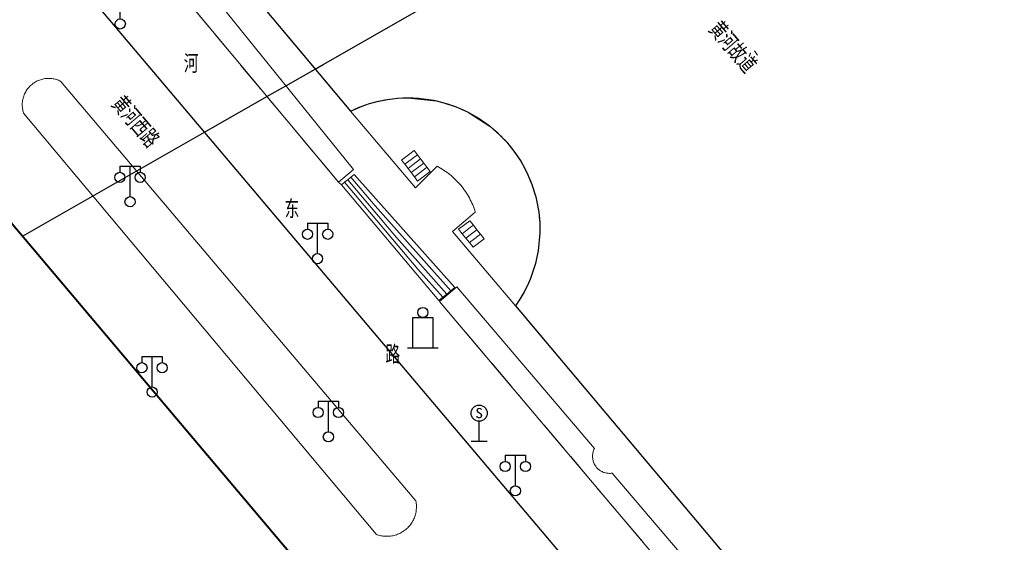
# Model space of a CAD drawing. Extents: x 39508475 to 39522402, y 3783947 to 3795549.
# Tile 303 of 323: x 39517773 to 39517870, y 3793009 to 3793061. Entities that reach past the tile are written whole.
import ezdxf
from ezdxf.enums import TextEntityAlignment as Align

# ---------------------------------------------------------------- set-up
doc = ezdxf.new("R2010")
doc.units = 0
doc.linetypes.add('X0', pattern=[4, 3, -1])
doc.layers.get('0').update_dxf_attribs({"linetype": 'CONTINUOUS'})
for name, color, linetype in [('DLSS', 4, 'CONTINUOUS'), ('JCDL_DMX_F', 30, 'CONTINUOUS'), ('JCDL_JMDD_F', 231, 'CONTINUOUS'), ('JCDL_JMDX_F', 231, 'CONTINUOUS'), ('JCDL_JT_ZJ', 100, 'CONTINUOUS'), ('JCDL_JTD_F', 100, 'CONTINUOUS'), ('JCDL_SXX_F', 5, 'CONTINUOUS'), ('JCDL_ZBM', 3, 'CONTINUOUS'), ('SXSS', 5, 'CONTINUOUS'), ('断面线', 2, 'CONTINUOUS')]:
    doc.layers.add(name, color=color, linetype=linetype)
for name, color, linetype, lineweight in [('JCDL_JMDX', 1, 'CONTINUOUS', 0), ('JCDL_ZBX_F', 7, 'CONTINUOUS', 0), ('TEXTL_ZJ', 7, 'CONTINUOUS', 0)]:
    doc.layers.add(name, color=color, linetype=linetype, lineweight=lineweight)
doc.styles.add('HZ', font='rs', dxfattribs={"width": 0.8, "bigfont": 'hztxt'})
doc.styles.get("Standard").update_dxf_attribs({"font": 'txt', "width": 1.1})
doc.linetypes.add('10422', pattern='A,2,[150,AAA.SHX,S=1,R=0,X=0,Y=1],2,[177,AAA.SHX,S=1,R=0,X=0,Y=0.8],1e-09', length=4)
doc.linetypes.add('X35', pattern='A,2,[150,AAA.SHX,S=1,R=0,X=0,Y=1],2,[177,AAA.SHX,S=1,R=0,X=0,Y=0.8],1e-09', length=4)
doc.linetypes.add('X39', pattern='A,2,[150,symbolx.shx,S=1,R=0,X=0,Y=1],2,[151,symbolx.shx,S=1,R=0,X=0,Y=3],1e-11', length=4)

# ---------------------------------------------------------------- blocks, each defined once
blk = doc.blocks.new('3816000')
at = {"color": 0}
blk.add_line((0, 0), (0, 2), dxfattribs=at)
at = {"color": 0, "flags": 128}
blk.add_lwpolyline([(0.8, 0), (-0.8, 0)], dxfattribs=at)
at = {"color": 0, "linetype": 'Continuous'}
blk.add_circle((0, 2.8), 0.8, dxfattribs=at)
at = {"color": 0, "insert": (0, 2.8), "char_height": 1, "attachment_point": 5}
blk.add_mtext('S', dxfattribs=at)
blk = doc.blocks.new('3521000')
at = {"color": 0}
for p, q in [((-1, 3.5), (1, 3.5)), ((0, 0.5), (0, 3.5))]:
    blk.add_line(p, q, dxfattribs=at)
at = {"color": 0, "linetype": 'Continuous', "flags": 128}
for points in [[(-1, 3.5), (-1, 2.9)], [(1, 3.5), (1, 2.9)]]:
    blk.add_lwpolyline(points, dxfattribs=at)
at = {"color": 0}
for centre in [(-1, 2.4), (1, 2.4), (0, 0)]:
    blk.add_circle(centre, 0.5, dxfattribs=at)
blk = doc.blocks.new('3613000')
at = {"color": 0}
for p, q in [((-1, 3), (1, 3)), ((-1, 0), (-1, 3)), ((1, 3), (1, 0)), ((-1.5, 0), (1.5, 0))]:
    blk.add_line(p, q, dxfattribs=at)
blk.add_circle((0, 3.5), 0.5, dxfattribs=at)

msp = doc.modelspace()

# ---------------------------------------------------------------- linework, layer by layer
at = {"layer": 'DLSS'}
msp.add_lwpolyline([(39517750, 3793100.61794), (39517750.09104, 3793100.35105), (39517750.20272, 3793100.0401), (39517750.31938, 3793099.73098), (39517750.441, 3793099.42377), (39517750.56753, 3793099.11856), (39517750.69895, 3793098.81542), (39517750.83522, 3793098.51443), (39517750.97631, 3793098.21567), (39517751.12218, 3793097.91921), (39517751.27279, 3793097.62513), (39517751.42811, 3793097.33352), (39517751.5881, 3793097.04443), (39517751.7527, 3793096.75795), (39517751.86513, 3793096.56909), (39517751.92189, 3793096.47416), (39517752.09561, 3793096.19312), (39517752.27383, 3793095.9149), (39517752.4565, 3793095.63959), (39517752.64356, 3793095.36724), (39517752.83497, 3793095.09794), (39517753.03069, 3793094.83174), (39517753.23101, 3793094.56899), (39517833.20215, 3793000)], dxfattribs=at)
at = {"layer": 'DLSS', "linetype": 'Continuous', "lineweight": 40}
msp.add_lwpolyline([(39517806.58643, 3793000), (39517750, 3793067.01263)], dxfattribs=at)
at = {"layer": 'JCDL_DMX_F', "color": 3, "linetype": 'X35', "lineweight": 0}
for points in [[(39517792.792, 3793062.256), (39517806.01601, 3793045.847), (39517804.53907, 3793044.60269), (39517804.82159, 3793044.33817)], [(39517805.701, 3793051.604), (39517812.10967, 3793044.06041), (39517814.23799, 3793046.179), (39517814.40499, 3793046.09092), (39517814.56954, 3793045.99835), (39517814.73173, 3793045.90171), (39517814.89146, 3793045.80105), (39517815.04863, 3793045.69643), (39517815.20313, 3793045.58793), (39517815.35489, 3793045.4756), (39517815.50379, 3793045.35953), (39517815.64975, 3793045.23977), (39517815.79268, 3793045.11641), (39517815.93249, 3793044.98953), (39517816.06909, 3793044.85919), (39517816.20239, 3793044.72549), (39517816.33231, 3793044.5885), (39517816.432, 3793044.478), (39517816.45878, 3793044.44832), (39517816.58171, 3793044.30502), (39517816.70103, 3793044.1587), (39517816.81666, 3793044.00945), (39517816.92853, 3793043.85736), (39517817.03657, 3793043.70252), (39517817.14071, 3793043.54504), (39517817.24089, 3793043.38501), (39517817.33705, 3793043.22253), (39517817.42912, 3793043.0577), (39517817.51705, 3793042.89063), (39517817.60079, 3793042.72141), (39517817.68028, 3793042.55016), (39517817.75547, 3793042.37697), (39517817.82632, 3793042.20197), (39517817.89278, 3793042.02525), (39517817.95481, 3793041.84693), (39517818.01199, 3793041.667), (39517815.75436, 3793039.77028), (39517821.97501, 3793032.448)], [(39517816.206, 3793034.304), (39517829.738, 3793018.37301), (39517829.6983, 3793018.2904), (39517829.66355, 3793018.20558), (39517829.63349, 3793018.11898), (39517829.60822, 3793018.03087), (39517829.5878, 3793017.94151), (39517829.5723, 3793017.85117), (39517829.56176, 3793017.76011), (39517829.55621, 3793017.66862), (39517829.55568, 3793017.57696), (39517829.56017, 3793017.4854), (39517829.56965, 3793017.39423), (39517829.5841, 3793017.30371), (39517829.60348, 3793017.21412), (39517829.62774, 3793017.12573), (39517829.65679, 3793017.03879), (39517829.69055, 3793016.95357), (39517829.72892, 3793016.87032), (39517829.77178, 3793016.7893), (39517829.81902, 3793016.71074), (39517829.87048, 3793016.63488), (39517829.926, 3793016.56195), (39517829.933, 3793016.55399), (39517829.98544, 3793016.49217), (39517830.0486, 3793016.42574), (39517830.1153, 3793016.36287), (39517830.18534, 3793016.30373), (39517830.25851, 3793016.24852), (39517830.33459, 3793016.19739), (39517830.41335, 3793016.15049), (39517830.49455, 3793016.10798), (39517830.57796, 3793016.06996), (39517830.66333, 3793016.03657), (39517830.75039, 3793016.0079), (39517830.83889, 3793015.98402), (39517830.92856, 3793015.96503), (39517831.01914, 3793015.95096), (39517831.11035, 3793015.94187), (39517831.20193, 3793015.93779), (39517831.29359, 3793015.93871), (39517831.38506, 3793015.94465), (39517831.476, 3793015.95599), (39517845.09268, 3793000)]]:
    msp.add_lwpolyline(points, dxfattribs=at)
at = {"layer": 'JCDL_JMDX', "color": 6, "linetype": 'Continuous', "lineweight": 0}
for points in [[(39517812.15599, 3793013.22001), (39517812.17734, 3793013.1022), (39517812.19342, 3793012.98356), (39517812.2046, 3793012.86436), (39517812.21088, 3793012.74479), (39517812.21224, 3793012.62507), (39517812.20867, 3793012.5054), (39517812.20019, 3793012.38597), (39517812.1868, 3793012.26699), (39517812.16854, 3793012.14867), (39517812.14543, 3793012.03119), (39517812.1175, 3793011.91477), (39517812.08482, 3793011.79959), (39517812.04743, 3793011.68585), (39517812.00539, 3793011.57374), (39517811.95878, 3793011.46346), (39517811.90768, 3793011.35519), (39517811.85217, 3793011.24911), (39517811.79234, 3793011.1454), (39517811.72831, 3793011.04423), (39517811.66016, 3793010.94579), (39517811.58803, 3793010.85023), (39517811.51203, 3793010.75771), (39517811.4323, 3793010.6684), (39517811.34895, 3793010.58245), (39517811.26215, 3793010.49999), (39517811.17203, 3793010.42116), (39517811.07874, 3793010.34611), (39517810.98245, 3793010.27496), (39517810.96899, 3793010.266), (39517810.88332, 3793010.20783), (39517810.78151, 3793010.14483), (39517810.67719, 3793010.08606), (39517810.57055, 3793010.03164), (39517810.46176, 3793009.98164), (39517810.35101, 3793009.93616), (39517810.23848, 3793009.89527), (39517810.12436, 3793009.85904), (39517810.00886, 3793009.82754), (39517809.89215, 3793009.8008), (39517809.77445, 3793009.77889), (39517809.65594, 3793009.76183), (39517809.53683, 3793009.74967), (39517809.41732, 3793009.7424), (39517809.29762, 3793009.74006), (39517809.17792, 3793009.74264), (39517809.05843, 3793009.75013), (39517808.93935, 3793009.76254), (39517808.82087, 3793009.77983), (39517808.70321, 3793009.80197), (39517808.58656, 3793009.82893), (39517808.47111, 3793009.86067), (39517808.35707, 3793009.89712), (39517808.24477, 3793009.93861), (39517773.51299, 3793051.42499), (39517773.47976, 3793051.53359), (39517773.4517, 3793051.64364), (39517773.42847, 3793051.75481), (39517773.41012, 3793051.86689), (39517773.39667, 3793051.97966), (39517773.38816, 3793052.09292), (39517773.3846, 3793052.20644), (39517773.386, 3793052.32), (39517773.39236, 3793052.43339), (39517773.40366, 3793052.5464), (39517773.41988, 3793052.65881), (39517773.44099, 3793052.7704), (39517773.46695, 3793052.88097), (39517773.49771, 3793052.9903), (39517773.53322, 3793053.09818), (39517773.5734, 3793053.2044), (39517773.61818, 3793053.30878), (39517773.66747, 3793053.41109), (39517773.72118, 3793053.51116), (39517773.77921, 3793053.60879), (39517773.84144, 3793053.7038), (39517773.90776, 3793053.79599), (39517773.97804, 3793053.88521), (39517774.05215, 3793053.97127), (39517774.11299, 3793054.036), (39517774.12995, 3793054.05401), (39517774.21128, 3793054.13329), (39517774.29599, 3793054.20893), (39517774.38393, 3793054.28081), (39517774.47492, 3793054.34877), (39517774.56879, 3793054.41271), (39517774.66536, 3793054.47248), (39517774.76445, 3793054.52798), (39517774.86586, 3793054.57911), (39517774.96941, 3793054.62576), (39517775.0749, 3793054.66784), (39517775.18212, 3793054.70528), (39517775.29088, 3793054.73801), (39517775.40096, 3793054.76595), (39517775.51215, 3793054.78907), (39517775.62425, 3793054.80731), (39517775.73704, 3793054.82064), (39517775.8503, 3793054.82903), (39517775.96382, 3793054.83247), (39517776.07738, 3793054.83095), (39517776.19077, 3793054.82448), (39517776.30377, 3793054.81307), (39517776.41616, 3793054.79673), (39517776.52773, 3793054.77551), (39517776.63827, 3793054.74943), (39517776.74757, 3793054.71855), (39517776.85541, 3793054.68294), (39517776.9616, 3793054.64265), (39517777.06592, 3793054.59776), (39517777.168, 3793054.548), (39517812.15599, 3793013.22001)], [(39517810.75599, 3793046.79699), (39517811.99905, 3793047.7341), (39517812.31146, 3793047.3197), (39517812.62386, 3793046.9053), (39517812.93626, 3793046.4909), (39517813.24866, 3793046.0765), (39517813.56106, 3793045.66211), (39517812.318, 3793044.725), (39517812.0056, 3793045.1394), (39517811.6932, 3793045.5538), (39517811.3808, 3793045.9682), (39517811.06839, 3793046.3826), (39517810.75599, 3793046.79699)], [(39517811.99905, 3793047.7341), (39517812.31146, 3793047.3197), (39517812.62386, 3793046.9053), (39517812.93626, 3793046.4909), (39517813.24866, 3793046.0765), (39517813.56106, 3793045.66211)], [(39517810.75599, 3793046.79699), (39517811.06839, 3793046.3826), (39517811.3808, 3793045.9682), (39517811.6932, 3793045.5538), (39517812.0056, 3793045.1394), (39517812.318, 3793044.725)], [(39517811.31701, 3793046.57002), (39517812.31146, 3793047.3197)], [(39517811.87802, 3793046.34304), (39517812.62386, 3793046.9053)], [(39517811.06839, 3793046.3826), (39517811.31701, 3793046.57002)], [(39517811.3808, 3793045.9682), (39517811.87802, 3793046.34304)], [(39517811.6932, 3793045.5538), (39517812.43903, 3793046.11606)], [(39517812.0056, 3793045.1394), (39517813.00005, 3793045.88908)], [(39517812.318, 3793044.725), (39517813.56106, 3793045.66211)], [(39517812.43903, 3793046.11606), (39517812.93626, 3793046.4909)], [(39517813.00005, 3793045.88908), (39517813.24866, 3793046.0765)], [(39517806.07309, 3793045.38041), (39517805.76022, 3793045.11985), (39517805.44734, 3793044.85929), (39517805.13447, 3793044.59873), (39517804.82159, 3793044.33817)], [(39517816.00841, 3793034.24363), (39517806.07309, 3793045.38041), (39517805.76022, 3793045.11985), (39517805.44734, 3793044.85929), (39517805.13447, 3793044.59873), (39517804.82159, 3793044.33817), (39517814.4226, 3793032.95117), (39517814.81905, 3793033.27428), (39517815.2155, 3793033.5974), (39517815.61196, 3793033.92051), (39517816.00841, 3793034.24363)], [(39517810.24784, 3793039.16579), (39517805.44734, 3793044.85929)], [(39517808.16047, 3793042.2731), (39517805.76022, 3793045.11985)], [(39517814.4226, 3793032.95117), (39517804.82159, 3793044.33817)], [(39517812.33522, 3793036.05848), (39517805.13447, 3793044.59873)], [(39517815.61196, 3793033.92051), (39517808.16047, 3793042.2731)], [(39517816.361, 3793039.983), (39517817.47401, 3793040.823)], [(39517817.78601, 3793038.215), (39517818.8733, 3793039.04665), (39517818.52348, 3793039.49073), (39517818.17365, 3793039.93482), (39517817.82383, 3793040.37891), (39517817.47401, 3793040.823), (39517816.361, 3793039.983), (39517816.71725, 3793039.541), (39517817.0735, 3793039.099), (39517817.42975, 3793038.657), (39517817.78601, 3793038.215)], [(39517818.8733, 3793039.04665), (39517818.52348, 3793039.49073), (39517818.17365, 3793039.93482), (39517817.82383, 3793040.37891), (39517817.47401, 3793040.823)], [(39517817.78601, 3793038.215), (39517817.42975, 3793038.657), (39517817.0735, 3793039.099), (39517816.71725, 3793039.541), (39517816.361, 3793039.983)], [(39517816.71725, 3793039.541), (39517817.55201, 3793040.171)], [(39517817.55201, 3793040.171), (39517817.82383, 3793040.37891)], [(39517817.63001, 3793039.519), (39517818.17365, 3793039.93482)], [(39517815.2155, 3793033.5974), (39517810.24784, 3793039.16579)], [(39517817.0735, 3793039.099), (39517817.63001, 3793039.519)], [(39517817.42975, 3793038.657), (39517817.70801, 3793038.867)], [(39517817.70801, 3793038.867), (39517818.52348, 3793039.49073)], [(39517814.81905, 3793033.27428), (39517812.33522, 3793036.05848)], [(39517816.00841, 3793034.24363), (39517815.61196, 3793033.92051), (39517815.2155, 3793033.5974), (39517814.81905, 3793033.27428), (39517814.4226, 3793032.95117)]]:
    msp.add_lwpolyline(points, dxfattribs=at)
at = {"layer": 'JCDL_JMDX_F', "linetype": 'Continuous', "lineweight": 0}
msp.add_lwpolyline([(39517812.15599, 3793013.22001), (39517812.17734, 3793013.1022), (39517812.19342, 3793012.98356), (39517812.2046, 3793012.86436), (39517812.21088, 3793012.74479), (39517812.21224, 3793012.62507), (39517812.20867, 3793012.5054), (39517812.20019, 3793012.38597), (39517812.1868, 3793012.267), (39517812.16854, 3793012.14867), (39517812.14543, 3793012.03119), (39517812.1175, 3793011.91477), (39517812.08482, 3793011.79959), (39517812.04743, 3793011.68585), (39517812.00539, 3793011.57374), (39517811.95878, 3793011.46346), (39517811.90768, 3793011.35519), (39517811.85217, 3793011.24911), (39517811.79234, 3793011.1454), (39517811.72831, 3793011.04423), (39517811.66016, 3793010.94579), (39517811.58803, 3793010.85023), (39517811.51203, 3793010.75771), (39517811.4323, 3793010.6684), (39517811.34895, 3793010.58244), (39517811.26215, 3793010.49999), (39517811.17203, 3793010.42116), (39517811.07874, 3793010.34611), (39517810.98245, 3793010.27496), (39517810.96899, 3793010.266), (39517810.88332, 3793010.20783), (39517810.78151, 3793010.14483), (39517810.67719, 3793010.08606), (39517810.57055, 3793010.03164), (39517810.46176, 3793009.98164), (39517810.35101, 3793009.93616), (39517810.23848, 3793009.89527), (39517810.12436, 3793009.85904), (39517810.00886, 3793009.82754), (39517809.89215, 3793009.8008), (39517809.77445, 3793009.77889), (39517809.65594, 3793009.76183), (39517809.53683, 3793009.74967), (39517809.41732, 3793009.7424), (39517809.29762, 3793009.74006), (39517809.17792, 3793009.74264), (39517809.05843, 3793009.75013), (39517808.93935, 3793009.76254), (39517808.82087, 3793009.77983), (39517808.70321, 3793009.80197), (39517808.58656, 3793009.82893), (39517808.47111, 3793009.86067), (39517808.35707, 3793009.89712), (39517808.24477, 3793009.93861), (39517773.51299, 3793051.42499), (39517773.47976, 3793051.53359), (39517773.4517, 3793051.64364), (39517773.42847, 3793051.75481), (39517773.41012, 3793051.86689), (39517773.39667, 3793051.97966), (39517773.38816, 3793052.09292), (39517773.3846, 3793052.20644), (39517773.386, 3793052.32), (39517773.39236, 3793052.43339), (39517773.40366, 3793052.5464), (39517773.41988, 3793052.65881), (39517773.44099, 3793052.7704), (39517773.46695, 3793052.88097), (39517773.49771, 3793052.9903), (39517773.53322, 3793053.09818), (39517773.5734, 3793053.2044), (39517773.61818, 3793053.30878), (39517773.66747, 3793053.41109), (39517773.72118, 3793053.51116), (39517773.77921, 3793053.60879), (39517773.84144, 3793053.7038), (39517773.90776, 3793053.79599), (39517773.97804, 3793053.88521), (39517774.05215, 3793053.97127), (39517774.11299, 3793054.036), (39517774.12995, 3793054.05401), (39517774.21128, 3793054.13329), (39517774.29599, 3793054.20893), (39517774.38393, 3793054.28081), (39517774.47492, 3793054.34877), (39517774.56879, 3793054.41271), (39517774.66536, 3793054.47248), (39517774.76444, 3793054.52798), (39517774.86586, 3793054.57911), (39517774.96941, 3793054.62576), (39517775.0749, 3793054.66784), (39517775.18212, 3793054.70528), (39517775.29088, 3793054.73801), (39517775.40096, 3793054.76595), (39517775.51215, 3793054.78907), (39517775.62425, 3793054.80731), (39517775.73704, 3793054.82063), (39517775.8503, 3793054.82903), (39517775.96382, 3793054.83247), (39517776.07738, 3793054.83095), (39517776.19077, 3793054.82448), (39517776.30377, 3793054.81307), (39517776.41616, 3793054.79673), (39517776.52773, 3793054.77551), (39517776.63827, 3793054.74943), (39517776.74757, 3793054.71855), (39517776.85541, 3793054.68294), (39517776.9616, 3793054.64265), (39517777.06592, 3793054.59776), (39517777.168, 3793054.548), (39517812.15599, 3793013.22001)], dxfattribs=at)
at = {"layer": 'JCDL_SXX_F', "linetype": 'X39', "lineweight": 0}
msp.add_lwpolyline([(39517849.26407, 3793000), (39517821.97501, 3793032.448), (39517822.12136, 3793032.6578), (39517822.26319, 3793032.87068), (39517822.40081, 3793033.08632), (39517822.53413, 3793033.30463), (39517822.66313, 3793033.52552), (39517822.78775, 3793033.74892), (39517822.90794, 3793033.97473), (39517823.02365, 3793034.20287), (39517823.13484, 3793034.43324), (39517823.24146, 3793034.66577), (39517823.34347, 3793034.90035), (39517823.44084, 3793035.1369), (39517823.53353, 3793035.37532), (39517823.62149, 3793035.61552), (39517823.7047, 3793035.85742), (39517823.78312, 3793036.1009), (39517823.85672, 3793036.34589), (39517823.92548, 3793036.59228), (39517823.98937, 3793036.83997), (39517824.04835, 3793037.08888), (39517824.10242, 3793037.33891), (39517824.15154, 3793037.58995), (39517824.19571, 3793037.84191), (39517824.23489, 3793038.0947), (39517824.26908, 3793038.34821), (39517824.29827, 3793038.60234), (39517824.32244, 3793038.857), (39517824.34157, 3793039.11209), (39517824.35568, 3793039.3675), (39517824.36474, 3793039.62314), (39517824.36876, 3793039.87892), (39517824.36774, 3793040.13472), (39517824.36167, 3793040.39045), (39517824.35056, 3793040.64601), (39517824.33441, 3793040.9013), (39517824.31322, 3793041.15623), (39517824.28701, 3793041.41069), (39517824.25579, 3793041.66458), (39517824.21957, 3793041.91781), (39517824.17836, 3793042.17027), (39517824.13218, 3793042.42187), (39517824.08104, 3793042.67251), (39517824.02498, 3793042.92209), (39517823.964, 3793043.17052), (39517823.89813, 3793043.4177), (39517823.8274, 3793043.66353), (39517823.75183, 3793043.90792), (39517823.67146, 3793044.15077), (39517823.58632, 3793044.39199), (39517823.49643, 3793044.63148), (39517823.40184, 3793044.86915), (39517823.30258, 3793045.10491), (39517823.19868, 3793045.33867), (39517823.0902, 3793045.57033), (39517822.97717, 3793045.7998), (39517822.85964, 3793046.02701), (39517822.73764, 3793046.25185), (39517822.61124, 3793046.47424), (39517822.48048, 3793046.69409), (39517822.3454, 3793046.91133), (39517822.20606, 3793047.12585), (39517822.15801, 3793047.19699), (39517822.06253, 3793047.33759), (39517821.91484, 3793047.54645), (39517821.76306, 3793047.75236), (39517821.60725, 3793047.95524), (39517821.44747, 3793048.155), (39517821.28378, 3793048.35158), (39517821.11625, 3793048.54488), (39517820.94493, 3793048.73485), (39517820.7699, 3793048.9214), (39517820.59123, 3793049.10446), (39517820.40898, 3793049.28396), (39517820.22323, 3793049.45983), (39517820.03404, 3793049.63201), (39517819.84149, 3793049.80042), (39517819.64566, 3793049.96499), (39517819.44663, 3793050.12568), (39517819.24446, 3793050.2824), (39517819.03924, 3793050.43511), (39517818.83104, 3793050.58375), (39517818.61996, 3793050.72824), (39517818.40607, 3793050.86855), (39517818.18945, 3793051.00461), (39517817.97019, 3793051.13637), (39517817.74837, 3793051.26378), (39517817.52409, 3793051.38679), (39517817.29742, 3793051.50535), (39517817.06846, 3793051.61942), (39517816.83729, 3793051.72895), (39517816.60401, 3793051.8339), (39517816.3687, 3793051.93423), (39517816.13146, 3793052.0299), (39517815.89238, 3793052.12087), (39517815.65155, 3793052.2071), (39517815.40906, 3793052.28857), (39517815.16502, 3793052.36525), (39517814.91951, 3793052.43709), (39517814.67264, 3793052.50408), (39517814.42449, 3793052.56618), (39517814.17516, 3793052.62338), (39517813.92475, 3793052.67565), (39517813.67337, 3793052.72297), (39517813.42109, 3793052.76533), (39517813.16803, 3793052.8027), (39517812.91429, 3793052.83507), (39517812.65995, 3793052.86243), (39517812.40512, 3793052.88477), (39517812.14991, 3793052.90207), (39517811.8944, 3793052.91435), (39517811.63869, 3793052.92157), (39517811.3829, 3793052.92376), (39517811.12711, 3793052.9209), (39517810.87143, 3793052.91299), (39517810.61596, 3793052.90004), (39517810.36078, 3793052.88206), (39517810.10602, 3793052.85905), (39517809.85176, 3793052.83101), (39517809.59809, 3793052.79797), (39517809.34513, 3793052.75993), (39517809.09297, 3793052.71691), (39517808.84171, 3793052.66893), (39517808.59144, 3793052.61599), (39517808.34227, 3793052.55813), (39517808.09429, 3793052.49537), (39517807.84759, 3793052.42773), (39517807.60227, 3793052.35524), (39517807.35843, 3793052.27792), (39517807.11616, 3793052.19581), (39517806.87556, 3793052.10894), (39517806.63672, 3793052.01733), (39517806.39974, 3793051.92104), (39517806.1647, 3793051.82009), (39517805.93169, 3793051.71452), (39517805.701, 3793051.604), (39517764.535, 3793100.649)], dxfattribs=at)
at = {"layer": 'JCDL_SXX_F', "color": 142, "linetype": 'Continuous', "lineweight": 0, "true_color": 0x00a0e9}
msp.add_lwpolyline([(39517845.80907, 3793057.1283), (39517845.51633, 3793057.53364)], dxfattribs=at)
at = {"layer": 'JCDL_ZBM', "linetype": 'Continuous', "lineweight": 0}
for points in [[(39517759.21563, 3793098.91101), (39517804.53907, 3793044.60269), (39517806.01601, 3793045.847), (39517792.792, 3793062.256)], [(39517808.24477, 3793009.93861), (39517773.51299, 3793051.42499), (39517773.47977, 3793051.53359), (39517773.45171, 3793051.64364), (39517773.42849, 3793051.75482), (39517773.41013, 3793051.8669), (39517773.39667, 3793051.97968), (39517773.38817, 3793052.09293), (39517773.38462, 3793052.20644), (39517773.38601, 3793052.32), (39517773.39237, 3793052.4334), (39517773.40366, 3793052.54641), (39517773.41988, 3793052.65881), (39517773.441, 3793052.77041), (39517773.46696, 3793052.88098), (39517773.49772, 3793052.99029), (39517773.53323, 3793053.09818), (39517773.5734, 3793053.20441), (39517773.61819, 3793053.30878), (39517773.66748, 3793053.41109), (39517773.72119, 3793053.51116), (39517773.77922, 3793053.60879), (39517773.84144, 3793053.70379), (39517773.90776, 3793053.796), (39517773.97804, 3793053.88521), (39517774.05216, 3793053.97127), (39517774.11299, 3793054.036), (39517774.12995, 3793054.05402), (39517774.21128, 3793054.13329), (39517774.29599, 3793054.20893), (39517774.38393, 3793054.28081), (39517774.47492, 3793054.34877), (39517774.5688, 3793054.41271), (39517774.66535, 3793054.47248), (39517774.76445, 3793054.52798), (39517774.86586, 3793054.57911), (39517774.96941, 3793054.62576), (39517775.07491, 3793054.66784), (39517775.18212, 3793054.70529), (39517775.29088, 3793054.738), (39517775.40096, 3793054.76596), (39517775.51215, 3793054.78908), (39517775.62425, 3793054.80731), (39517775.73704, 3793054.82063), (39517775.85031, 3793054.82902), (39517775.96382, 3793054.83247), (39517776.07738, 3793054.83096), (39517776.19077, 3793054.82449), (39517776.30378, 3793054.81308), (39517776.41616, 3793054.79673), (39517776.52773, 3793054.77551), (39517776.63827, 3793054.74943), (39517776.74757, 3793054.71856), (39517776.85541, 3793054.68295), (39517776.96159, 3793054.64265), (39517777.06592, 3793054.59777), (39517777.168, 3793054.548), (39517812.15599, 3793013.22001), (39517812.17734, 3793013.1022), (39517812.19342, 3793012.98355), (39517812.20461, 3793012.86435), (39517812.21088, 3793012.74479), (39517812.21224, 3793012.62507), (39517812.20868, 3793012.50539), (39517812.2002, 3793012.38596), (39517812.1868, 3793012.26699), (39517812.16854, 3793012.14867), (39517812.14543, 3793012.03119), (39517812.11751, 3793011.91476), (39517812.08483, 3793011.79959), (39517812.04743, 3793011.68585), (39517812.00539, 3793011.57374), (39517811.95878, 3793011.46346), (39517811.90768, 3793011.35518), (39517811.85217, 3793011.2491), (39517811.79234, 3793011.14539), (39517811.72831, 3793011.04424), (39517811.66017, 3793010.94578), (39517811.58804, 3793010.85023), (39517811.51203, 3793010.75772), (39517811.43229, 3793010.66841), (39517811.34896, 3793010.58244), (39517811.26215, 3793010.49998), (39517811.17203, 3793010.42116), (39517811.07874, 3793010.34611), (39517810.98245, 3793010.27495), (39517810.88331, 3793010.20783), (39517810.78151, 3793010.14482), (39517810.67719, 3793010.08606), (39517810.57055, 3793010.03163), (39517810.46175, 3793009.98164), (39517810.351, 3793009.93616), (39517810.23847, 3793009.89528), (39517810.12436, 3793009.85904), (39517810.00885, 3793009.82754), (39517809.89215, 3793009.80081), (39517809.77444, 3793009.7789), (39517809.65594, 3793009.76184), (39517809.53683, 3793009.74966), (39517809.41732, 3793009.74241), (39517809.29761, 3793009.74006), (39517809.17792, 3793009.74264), (39517809.05843, 3793009.75013), (39517808.93935, 3793009.76254), (39517808.82087, 3793009.77983), (39517808.70321, 3793009.80197), (39517808.58656, 3793009.82893), (39517808.47111, 3793009.86067), (39517808.35706, 3793009.89712), (39517808.24477, 3793009.93861)], [(39517831.11035, 3793015.94187), (39517831.01914, 3793015.95096), (39517830.92856, 3793015.96503), (39517830.83889, 3793015.98402), (39517830.75039, 3793016.00789), (39517830.66333, 3793016.03657), (39517830.57796, 3793016.06996), (39517830.49455, 3793016.10798), (39517830.41335, 3793016.15049), (39517830.33459, 3793016.19739), (39517830.25851, 3793016.24852), (39517830.18534, 3793016.30373), (39517830.1153, 3793016.36287), (39517830.0486, 3793016.42574), (39517829.98544, 3793016.49217), (39517829.933, 3793016.55399), (39517829.926, 3793016.56195), (39517829.87048, 3793016.63489), (39517829.81902, 3793016.71074), (39517829.77178, 3793016.7893), (39517829.72892, 3793016.87032), (39517829.69055, 3793016.95357), (39517829.65679, 3793017.03879), (39517829.62774, 3793017.12573), (39517829.60348, 3793017.21412), (39517829.5841, 3793017.30371), (39517829.56965, 3793017.39423), (39517829.56017, 3793017.4854), (39517829.55568, 3793017.57696), (39517829.55621, 3793017.66862), (39517829.56176, 3793017.76011), (39517829.5723, 3793017.85117), (39517829.5878, 3793017.94151), (39517829.60822, 3793018.03087), (39517829.63349, 3793018.11898), (39517829.66355, 3793018.20558), (39517829.6983, 3793018.2904), (39517829.738, 3793018.37301), (39517816.206, 3793034.304), (39517814.49767, 3793032.86212), (39517842.25571, 3793000)], [(39517845.09268, 3793000), (39517831.47601, 3793015.95599), (39517831.38506, 3793015.94465), (39517831.29359, 3793015.93871), (39517831.20193, 3793015.93779), (39517831.11035, 3793015.94187)]]:
    msp.add_lwpolyline(points, dxfattribs=at)
at = {"layer": 'JCDL_ZBX_F', "color": 114, "linetype": 'X0', "lineweight": 0, "true_color": 0x009944}
for points in [[(39517804.53907, 3793044.60269), (39517759.21563, 3793098.91101), (39517760.751, 3793100.067)], [(39517816.206, 3793034.304), (39517814.49767, 3793032.86212), (39517842.25571, 3793000)]]:
    msp.add_lwpolyline(points, dxfattribs=at)
at = {"layer": 'SXSS', "linetype": '10422', "flags": 128}
msp.add_lwpolyline([(39517767.753, 3793108.241), (39517772.183, 3793102.55801), (39517764.535, 3793100.649), (39517805.701, 3793051.604), (39517806.87556, 3793052.10894), (39517807.60227, 3793052.35524), (39517808.34227, 3793052.55813), (39517809.34513, 3793052.75993), (39517810.36078, 3793052.88206), (39517811.3829, 3793052.92376), (39517814.17516, 3793052.62338), (39517814.91951, 3793052.43709), (39517816.13146, 3793052.0299), (39517817.29742, 3793051.50535), (39517819.44663, 3793050.12568), (39517820.40898, 3793049.28396), (39517821.11625, 3793048.54488), (39517821.91484, 3793047.54645), (39517822.48048, 3793046.69409), (39517822.85964, 3793046.02701), (39517823.19868, 3793045.33867), (39517823.58632, 3793044.39199), (39517823.964, 3793043.17052), (39517824.08104, 3793042.67251), (39517824.25579, 3793041.66458), (39517824.35056, 3793040.64601), (39517824.36474, 3793039.62314), (39517824.19571, 3793037.84191), (39517824.04835, 3793037.08888), (39517823.92548, 3793036.59228), (39517823.62149, 3793035.61552), (39517823.44084, 3793035.1369), (39517823.13484, 3793034.43324), (39517822.78775, 3793033.74892), (39517822.40081, 3793033.08632), (39517821.97501, 3793032.44801), (39517849.26407, 3793000), (39517859.50692, 3792987.82077), (39517860.2549, 3792986.8824), (39517861.81884, 3792988.12902), (39517866.62934, 3792982.09398), (39517865.0654, 3792980.84736), (39517866.0219, 3792980.34934), (39517873.68289, 3792974.77351), (39517874.376, 3792974.374)], dxfattribs=at)
at = {"layer": '断面线', "color": 1, "flags": 128}
msp.add_lwpolyline([(39517773.39615, 3793039.30568), (39517791.31935, 3793049.52804), (39517797.49099, 3793053.04798), (39517799.35566, 3793054.11148), (39517802.22347, 3793055.74711), (39517803.00982, 3793056.1956), (39517811.81023, 3793061.21485), (39517819.86032, 3793065.80615), (39517828.53726, 3793070.75498), (39517837.65768, 3793075.95674), (39517847.016, 3793081.29419), (39517857.58349, 3793087.32127), (39517858.09571, 3793087.61341), (39517861.32506, 3793089.45525), (39517865.14326, 3793091.63292), (39517865.75566, 3793091.98221), (39517874.16318, 3793096.77737), (39517881.48126, 3793100.95118)], dxfattribs=at)

# ---------------------------------------------------------------- block references
at = {"layer": 'JCDL_JMDD_F'}
for name, p in [('3521000', (39517783.038, 3793060.193)), ('3521000', (39517784.004, 3793042.68901)), ('3521000', (39517802.473, 3793037.082)), ('3613000', (39517812.84199, 3793028.284)), ('3521000', (39517786.17301, 3793023.944)), ('3521000', (39517803.536, 3793019.537)), ('3521000', (39517821.95399, 3793014.22001))]:
    msp.add_blockref(name, p, dxfattribs=at)
at = {"layer": 'JCDL_JTD_F', "color": 250}
msp.add_blockref('3816000', (39517818.3887, 3793019.06616), dxfattribs=at)

# ---------------------------------------------------------------- texts
at = {"layer": 'JCDL_JT_ZJ', "style": 'HZ', "width": 0.8}
for s, p in [('河', (39517789.29891, 3793054.82936)), ('东', (39517799.23194, 3793040.51326)), ('路', (39517809.16497, 3793026.19716))]:
    msp.add_text(s, height=1.8, dxfattribs=at).set_placement(p, align=Align.BOTTOM_LEFT)
at = {"layer": 'TEXTL_ZJ', "style": 'HZ', "width": 0.8}
for s, rotation, p in [('黄河故道', -49.5429815, (39517840.39081, 3793059.18116)), ('黄河西路', -49.6507507, (39517781.57041, 3793051.82894))]:
    msp.add_text(s, height=1.8, rotation=rotation, dxfattribs=at).set_placement(p, align=Align.BOTTOM_LEFT)

doc.saveas('drawing.dxf')
